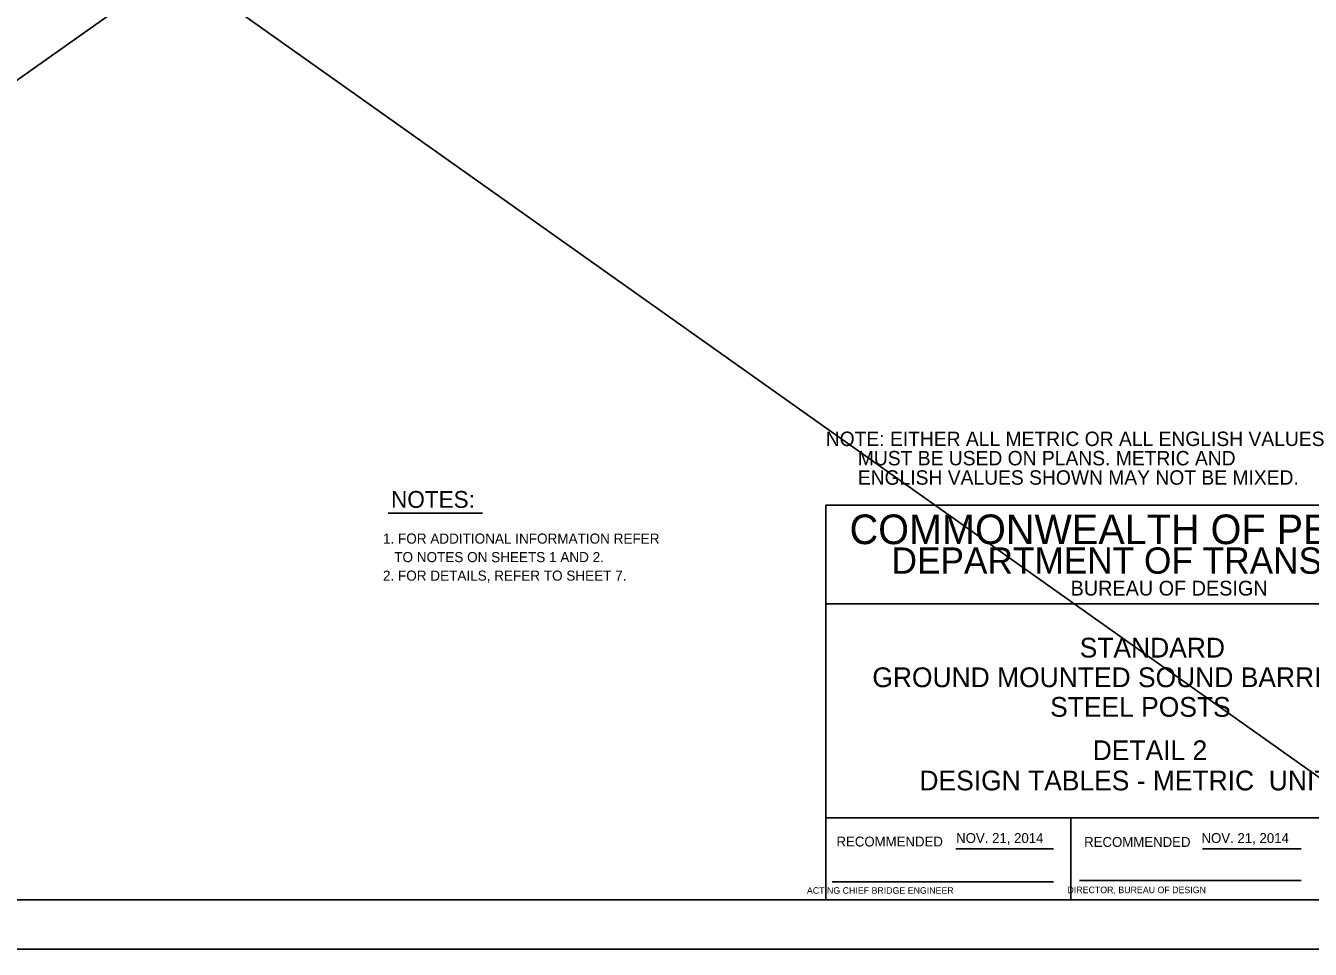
# Model space of a CAD drawing. Extents: x 3475 to 6558, y -3780 to 1166.
# Drawn here: x 5826.3 to 6216.5, y -1210.3 to -929.6 of the extents above; entities that cross this region are included whole.
import ezdxf

# ---------------------------------------------------------------- set-up
doc = ezdxf.new("R2010")
doc.units = 0
for name, color, linetype in [('1', 7, 'Continuous'), ('2', 7, 'Continuous'), ('PLT-BNDY', 7, 'Continuous')]:
    doc.layers.add(name, color=color, linetype=linetype)

msp = doc.modelspace()

# ---------------------------------------------------------------- linework, layer by layer
at = {"layer": '1'}
for p, q in [((6267.74, -630.59), (5473.63, -1194.98)), ((5475.9, -630.59), (6271.14, -1194.98)), ((5936.47, -1077.77), (5965.04, -1077.77))]:
    msp.add_line(p, q, dxfattribs=at)
at = {"layer": '2'}
for p, q in [((6269.34, -1075.31), (6069.34, -1075.31)), ((6069.34, -1075.31), (6069.34, -1195.31)), ((6269.34, -1105.31), (6069.34, -1105.31)), ((6269.34, -1170.31), (6069.34, -1170.31)), ((6143.84, -1195.31), (6143.84, -1170.31)), ((6108.81, -1179.81), (6138.57, -1179.81)), ((6183.81, -1179.81), (6213.71, -1179.81)), ((6071.34, -1189.81), (6138.57, -1189.81)), ((6146.47, -1189.43), (6213.71, -1189.43)), ((6269.34, -1195.31), (5483.34, -1195.31)), ((6069.34, -1195.31), (6269.34, -1195.31))]:
    msp.add_line(p, q, dxfattribs=at)
at = {"layer": 'PLT-BNDY'}
msp.add_lwpolyline([(5443.34, -616.31), (6284.34, -616.31), (6284.34, -1210.31), (5443.34, -1210.31)], close=True, dxfattribs=at)

# ---------------------------------------------------------------- texts
at = {"layer": '1'}
for s, height, p in [('NOTES:', 5.117, (5937.31, -1076.15)), ('1. FOR ADDITIONAL INFORMATION REFER', 3.072, (5934.86, -1087.03)), ('   TO NOTES ON SHEETS 1 AND 2.', 3.072, (5934.86, -1092.66)), ('2. FOR DETAILS, REFER TO SHEET 7.', 3.072, (5934.86, -1098.29)), ('STANDARD', 6, (6146.48, -1121.64)), ('GROUND MOUNTED SOUND BARRIERS', 6.0001, (6083.5, -1130.64)), ('STEEL POSTS', 6.0001, (6137.5, -1139.64)), ('DETAIL 2', 6, (6150.43, -1152.81)), ('DESIGN TABLES - METRIC  UNITS', 6.0001, (6097.81, -1162.01))]:
    msp.add_text(s, height=height, dxfattribs=at).set_placement(p)
at = {"layer": '2'}
for s, height, p in [('NOTE: EITHER ALL METRIC OR ALL ENGLISH VALUES', 4.375, (6069.34, -1057.37)), ('      MUST BE USED ON PLANS. METRIC AND', 4.375, (6069.34, -1063.24)), ('      ENGLISH VALUES SHOWN MAY NOT BE MIXED.', 4.375, (6069.34, -1069.12)), ('COMMONWEALTH OF PENNSYLVANIA', 9, (6076.59, -1087.18)), ('DEPARTMENT OF TRANSPORTATION', 8.0002, (6089.34, -1096.18)), ('BUREAU OF DESIGN', 4.5, (6143.72, -1102.81)), ('NOV. 21, 2014', 3, (6108.94, -1178)), ('NOV. 21, 2014', 3, (6183.48, -1178)), ('       ACTING CHIEF BRIDGE ENGINEER', 2.0002, (6058.43, -1193.43))]:
    msp.add_text(s, height=height, dxfattribs=at).set_placement(p)
for s, height, p in [('RECOMMENDED', 3, (6072.61, -1179.06)), ('RECOMMENDED', 3, (6147.83, -1179.18)), ('   DIRECTOR, BUREAU OF DESIGN', 2.0002, (6140.54, -1193.25))]:
    msp.add_text(s, height=height, rotation=360, dxfattribs=at).set_placement(p)

doc.saveas('drawing.dxf')
